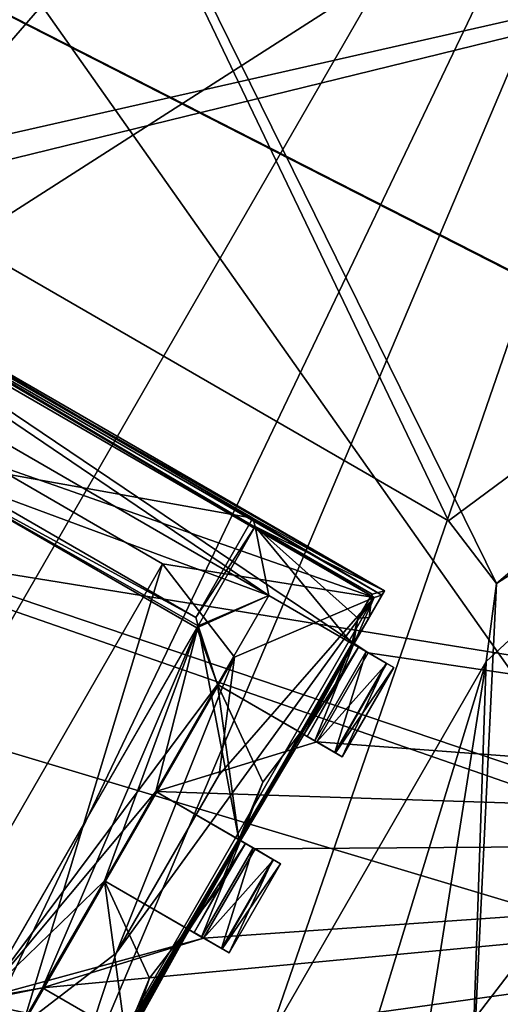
# Model space of a CAD drawing. Header units: millimetres. Extents: x -78 to 78, y -78 to 78.
# Tile 421 of 449: x 33.35 to 35.69, y 55.83 to 60.61. Entities that reach past the tile are written whole.
import ezdxf

# ---------------------------------------------------------------- set-up
doc = ezdxf.new("R2010")
doc.units = ezdxf.units.MM
doc.header["$LTSCALE"] = 41.718519
for name, color, linetype in [('10', 7, 'CONTINUOUS'), ('1145', 7, 'CONTINUOUS'), ('1210', 7, 'CONTINUOUS'), ('1265', 7, 'CONTINUOUS'), ('1284', 7, 'CONTINUOUS'), ('1318', 7, 'CONTINUOUS'), ('1341', 7, 'CONTINUOUS'), ('1362', 7, 'CONTINUOUS'), ('1403', 7, 'CONTINUOUS'), ('1533', 7, 'CONTINUOUS'), ('1745', 7, 'CONTINUOUS'), ('1769', 7, 'CONTINUOUS'), ('2677', 7, 'CONTINUOUS'), ('2680', 7, 'CONTINUOUS'), ('2684', 7, 'CONTINUOUS'), ('2688', 7, 'CONTINUOUS'), ('2689', 7, 'CONTINUOUS'), ('2690', 7, 'CONTINUOUS'), ('2695', 7, 'CONTINUOUS'), ('2696', 7, 'CONTINUOUS'), ('2704', 7, 'CONTINUOUS'), ('2705', 7, 'CONTINUOUS'), ('2706', 7, 'CONTINUOUS'), ('2714', 7, 'CONTINUOUS'), ('2720', 7, 'CONTINUOUS'), ('2722', 7, 'CONTINUOUS'), ('2724', 7, 'CONTINUOUS'), ('2728', 7, 'CONTINUOUS'), ('2729', 7, 'CONTINUOUS'), ('2732', 7, 'CONTINUOUS'), ('2733', 7, 'CONTINUOUS'), ('2736', 7, 'CONTINUOUS'), ('2738', 7, 'CONTINUOUS'), ('2739', 7, 'CONTINUOUS'), ('2740', 7, 'CONTINUOUS'), ('2742', 7, 'CONTINUOUS'), ('2743', 7, 'CONTINUOUS'), ('2744', 7, 'CONTINUOUS'), ('2751', 7, 'CONTINUOUS'), ('2752', 7, 'CONTINUOUS'), ('2753', 7, 'CONTINUOUS'), ('2755', 7, 'CONTINUOUS'), ('2756', 7, 'CONTINUOUS'), ('2757', 7, 'CONTINUOUS'), ('2766', 7, 'CONTINUOUS'), ('2767', 7, 'CONTINUOUS'), ('2769', 7, 'CONTINUOUS'), ('2781', 7, 'CONTINUOUS'), ('2782', 7, 'CONTINUOUS'), ('2783', 7, 'CONTINUOUS'), ('2799', 7, 'CONTINUOUS'), ('2800', 7, 'CONTINUOUS'), ('2801', 7, 'CONTINUOUS'), ('6', 7, 'CONTINUOUS')]:
    doc.layers.add(name, color=color, linetype=linetype)

msp = doc.modelspace()

# ---------------------------------------------------------------- linework, layer by layer
at = {"layer": '10', "linetype": 'CONTINUOUS'}
for points in [[(26.9055, 63.1123, -2), (42.9717, 62.988, -2), (26.0369, 60.2711, -2), (26.9055, 63.1123, -2)], [(42.9717, 62.988, -2), (58.04, 49.4512, -2), (26.0369, 60.2711, -2), (42.9717, 62.988, -2)], [(25.319, 59.4449, -2), (26.0369, 60.2711, -2), (47.73, 52.73, -2), (25.319, 59.4449, -2)], [(26.0369, 60.2711, -2), (58.04, 49.4512, -2), (47.73, 52.73, -2), (26.0369, 60.2711, -2)], [(18.054, 59.0518, -2), (25.319, 59.4449, -2), (47.73, 52.73, -2), (18.054, 59.0518, -2)], [(24.5881, 57.0541, -2), (18.054, 59.0518, -2), (47.73, 52.73, -2), (24.5881, 57.0541, -2)], [(24.2957, 56.0978, -2), (24.5881, 57.0541, -2), (47.73, 52.73, -2), (24.2957, 56.0978, -2)], [(24.7212, 55.9677, -2), (24.2957, 56.0978, -2), (47.73, 52.73, -2), (24.7212, 55.9677, -2)], [(23.8526, 53.1265, -2), (24.7212, 55.9677, -2), (47.73, 52.73, -2), (23.8526, 53.1265, -2)]]:
    msp.add_3dface(points, dxfattribs=at)
at = {"layer": '1145', "color": 7, "linetype": 'CONTINUOUS'}
for points in [[(40.0294, 61.5807, 23.2), (35.2882, 55.4019, 23.2), (35.5135, 55.229, 23.2412), (40.0294, 61.5807, 23.2)], [(40.2799, 61.4399, 23.2413), (40.0294, 61.5807, 23.2), (35.5135, 55.229, 23.2412), (40.2799, 61.4399, 23.2413)], [(35.7203, 55.0703, 23.3613), (40.2799, 61.4399, 23.2413), (35.5135, 55.229, 23.2412), (35.7203, 55.0703, 23.3613)]]:
    msp.add_3dface(points, dxfattribs=at)
at = {"layer": '1210', "color": 7, "linetype": 'CONTINUOUS'}
for points in [[(40.0294, 61.5807, 23.2), (33.3158, 65.4568, 23.2), (32.285, 59.8263, 23.2), (40.0294, 61.5807, 23.2)], [(40.0294, 61.5807, 23.2), (32.285, 59.8263, 23.2), (32.6644, 59.7763, 23.2), (40.0294, 61.5807, 23.2)], [(40.0294, 61.5807, 23.2), (32.6644, 59.7763, 23.2), (35.4356, 58.1763, 23.2), (40.0294, 61.5807, 23.2)], [(40.0294, 61.5807, 23.2), (35.6187, 57.4933, 23.2), (35.2882, 55.4019, 23.2), (40.0294, 61.5807, 23.2)], [(40.0294, 61.5807, 23.2), (35.4356, 58.1763, 23.2), (35.6686, 57.8727, 23.2), (40.0294, 61.5807, 23.2)], [(35.6187, 57.4933, 23.2), (40.0294, 61.5807, 23.2), (35.6686, 57.8727, 23.2), (35.6187, 57.4933, 23.2)], [(35.6187, 57.4933, 23.2), (34.0187, 54.722, 23.2), (35.2882, 55.4019, 23.2), (35.6187, 57.4933, 23.2)], [(33.5521, 54.3273, 23.2), (33.3356, 54.539, 23.2), (30.2727, 56.2206, 23.2), (33.5521, 54.3273, 23.2)], [(31.5579, 54.6599, 23.2), (33.5521, 54.3273, 23.2), (30.2727, 56.2206, 23.2), (31.5579, 54.6599, 23.2)]]:
    msp.add_3dface(points, dxfattribs=at)
at = {"layer": '1265', "color": 7, "linetype": 'CONTINUOUS'}
msp.add_3dface([(39.4445, 60.2966, 22.2), (39.8345, 51.9134, 23.6504), (35.5403, 55.2085, 22.2), (39.4445, 60.2966, 22.2)], dxfattribs=at)
at = {"layer": '1284', "color": 7, "linetype": 'CONTINUOUS'}
for points in [[(32.4961, 64.3082, 22.2), (36.0262, 62.3992, 22.2), (39.4445, 60.2966, 22.2), (32.4961, 64.3082, 22.2)], [(32.4961, 64.3082, 22.2), (39.4445, 60.2966, 22.2), (35.6686, 57.8727, 22.2), (32.4961, 64.3082, 22.2)], [(32.6644, 59.7763, 22.2), (32.4961, 64.3082, 22.2), (35.4356, 58.1763, 22.2), (32.6644, 59.7763, 22.2)], [(35.4356, 58.1763, 22.2), (32.4961, 64.3082, 22.2), (35.6686, 57.8727, 22.2), (35.4356, 58.1763, 22.2)], [(39.4445, 60.2966, 22.2), (35.5403, 55.2085, 22.2), (35.6686, 57.8727, 22.2), (39.4445, 60.2966, 22.2)], [(35.6686, 57.8727, 22.2), (35.5403, 55.2085, 22.2), (35.6187, 57.4933, 22.2), (35.6686, 57.8727, 22.2)], [(34.6829, 54.4339, 22.2), (34.0187, 54.722, 22.2), (35.6187, 57.4933, 22.2), (34.6829, 54.4339, 22.2)], [(35.5403, 55.2085, 22.2), (34.6829, 54.4339, 22.2), (35.6187, 57.4933, 22.2), (35.5403, 55.2085, 22.2)], [(33.6129, 54.0155, 22.2), (29.9723, 56.1174, 22.2), (30.5644, 56.139, 22.2), (33.6129, 54.0155, 22.2)], [(33.3356, 54.539, 22.2), (33.6129, 54.0155, 22.2), (30.5644, 56.139, 22.2), (33.3356, 54.539, 22.2)], [(33.6129, 54.0155, 22.2), (32.47, 54.0002, 22.2), (29.9723, 56.1174, 22.2), (33.6129, 54.0155, 22.2)]]:
    msp.add_3dface(points, dxfattribs=at)
at = {"layer": '1318', "color": 7, "linetype": 'CONTINUOUS'}
for points in [[(35.6187, 57.4933, 22.2), (34.0187, 54.722, 22.2), (35.6187, 57.4933, 23.2), (35.6187, 57.4933, 22.2)], [(34.0187, 54.722, 22.2), (34.0187, 54.722, 23.2), (35.6187, 57.4933, 23.2), (34.0187, 54.722, 22.2)]]:
    msp.add_3dface(points, dxfattribs=at)
at = {"layer": '1341', "color": 7, "linetype": 'CONTINUOUS'}
for points in [[(35.4356, 58.1763, 22.2), (35.6686, 57.8727, 22.2), (35.4356, 58.1763, 23.2), (35.4356, 58.1763, 22.2)], [(35.4356, 58.1763, 23.2), (35.6686, 57.8727, 22.2), (35.6686, 57.8727, 23.2), (35.4356, 58.1763, 23.2)], [(35.6686, 57.8727, 22.2), (35.6187, 57.4933, 22.2), (35.6686, 57.8727, 23.2), (35.6686, 57.8727, 22.2)], [(35.6187, 57.4933, 22.2), (35.6187, 57.4933, 23.2), (35.6686, 57.8727, 23.2), (35.6187, 57.4933, 22.2)]]:
    msp.add_3dface(points, dxfattribs=at)
at = {"layer": '1362', "color": 7, "linetype": 'CONTINUOUS'}
for points in [[(32.6644, 59.7763, 22.2), (35.4356, 58.1763, 22.2), (32.6644, 59.7763, 23.2), (32.6644, 59.7763, 22.2)], [(32.6644, 59.7763, 23.2), (35.4356, 58.1763, 22.2), (35.4356, 58.1763, 23.2), (32.6644, 59.7763, 23.2)]]:
    msp.add_3dface(points, dxfattribs=at)
at = {"layer": '1403', "color": 7, "linetype": 'CONTINUOUS'}
msp.add_3dface([(22.316, 68.6929, 17.2), (42.4509, 58.4347, 17.2), (38.7757, 60.8531, 19.2), (22.316, 68.6929, 17.2)], dxfattribs=at)
at = {"layer": '1533', "color": 7, "linetype": 'CONTINUOUS'}
msp.add_3dface([(22.316, 68.6929, 17.2), (39.2277, 63.9232, 17.2), (42.4509, 58.4347, 17.2), (22.316, 68.6929, 17.2)], dxfattribs=at)
at = {"layer": '1745', "linetype": 'CONTINUOUS'}
for points in [[(38.1672, 66.1075, 28.7), (15.8595, 74.6681, 28.7), (24.936, 50.8549, 28.7), (38.1672, 66.1075, 28.7)], [(25.8862, 44.8362, 28.7), (38.1672, 66.1075, 28.7), (24.936, 50.8549, 28.7), (25.8862, 44.8362, 28.7)], [(27.8378, 44.5353, 28.7), (38.1672, 66.1075, 28.7), (25.8862, 44.8362, 28.7), (27.8378, 44.5353, 28.7)], [(29.4813, 45.6296, 28.7), (38.1672, 66.1075, 28.7), (27.8378, 44.5353, 28.7), (29.4813, 45.6296, 28.7)], [(31.5738, 47.0227, 28.7), (38.1672, 66.1075, 28.7), (29.4813, 45.6296, 28.7), (31.5738, 47.0227, 28.7)], [(34.058, 46.6396, 28.7), (38.1672, 66.1075, 28.7), (31.5738, 47.0227, 28.7), (34.058, 46.6396, 28.7)], [(34.2265, 46.5358, 28.7), (38.1672, 66.1075, 28.7), (34.058, 46.6396, 28.7), (34.2265, 46.5358, 28.7)], [(34.3888, 46.4226, 28.7), (38.1672, 66.1075, 28.7), (34.2265, 46.5358, 28.7), (34.3888, 46.4226, 28.7)], [(48.0589, 59.3063, 28.7), (38.1672, 66.1075, 28.7), (34.3888, 46.4226, 28.7), (48.0589, 59.3063, 28.7)], [(42.4108, 39.2292, 28.7), (48.0589, 59.3063, 28.7), (34.3888, 46.4226, 28.7), (42.4108, 39.2292, 28.7)]]:
    msp.add_3dface(points, dxfattribs=at)
at = {"layer": '1769', "linetype": 'CONTINUOUS'}
for points in [[(25.5201, 60.256, 26.2), (28.5654, 67.6081, 26.2), (39.4232, 52.229, 26.2), (25.5201, 60.256, 26.2)], [(28.5654, 67.6081, 26.2), (44.2676, 58.5425, 26.2), (39.4232, 52.229, 26.2), (28.5654, 67.6081, 26.2)], [(44.2676, 58.5425, 26.2), (28.5654, 67.6081, 26.2), (37.3081, 64.6196, 26.2), (44.2676, 58.5425, 26.2)], [(25.5201, 60.256, 26.2), (37.2762, 50.2838, 26.2), (24.9089, 57.424, 26.2), (25.5201, 60.256, 26.2)], [(25.5201, 60.256, 26.2), (39.4232, 52.229, 26.2), (37.2762, 50.2838, 26.2), (25.5201, 60.256, 26.2)], [(37.2762, 50.2838, 26.2), (34.5772, 49.2171, 26.2), (24.9089, 57.424, 26.2), (37.2762, 50.2838, 26.2)], [(34.5772, 49.2171, 26.2), (25.3347, 54.5532, 26.2), (24.9089, 57.424, 26.2), (34.5772, 49.2171, 26.2)]]:
    msp.add_3dface(points, dxfattribs=at)
at = {"layer": '2677', "linetype": 'CONTINUOUS'}
for points in [[(35.0734, 57.8046, 23.47), (33.0163, 58.9923, 23.47), (33.1795, 58.4685, 23.47), (35.0734, 57.8046, 23.47)], [(34.0455, 57.9685, 23.47), (35.0734, 57.8046, 23.47), (33.1795, 58.4685, 23.47), (34.0455, 57.9685, 23.47)], [(34.3945, 57.5149, 23.47), (35.0734, 57.8046, 23.47), (34.0455, 57.9685, 23.47), (34.3945, 57.5149, 23.47)], [(33.4763, 55.0384, 23.47), (35.0734, 57.8046, 23.47), (33.82, 56.0779, 23.47), (33.4763, 55.0384, 23.47)], [(33.82, 56.0779, 23.47), (35.0734, 57.8046, 23.47), (34.32, 56.9439, 23.47), (33.82, 56.0779, 23.47)], [(34.32, 56.9439, 23.47), (35.0734, 57.8046, 23.47), (34.3945, 57.5149, 23.47), (34.32, 56.9439, 23.47)], [(30.9266, 56.5105, 23.47), (33.4763, 55.0384, 23.47), (32.7955, 55.8034, 23.47), (30.9266, 56.5105, 23.47)], [(33.3665, 55.729, 23.47), (33.4763, 55.0384, 23.47), (33.82, 56.0779, 23.47), (33.3665, 55.729, 23.47)]]:
    msp.add_3dface(points, dxfattribs=at)
at = {"layer": '2680', "linetype": 'CONTINUOUS'}
for points in [[(32.5135, 59.3149, 22.67), (33.0188, 59.011, 22.97), (35.0734, 57.8046, 23.47), (32.5135, 59.3149, 22.67)], [(35.1116, 57.8149, 22.6691), (32.5135, 59.3149, 22.67), (35.0734, 57.8046, 23.47), (35.1116, 57.8149, 22.6691)], [(33.0188, 59.011, 22.97), (33.0163, 58.9923, 23.47), (35.0734, 57.8046, 23.47), (33.0188, 59.011, 22.97)]]:
    msp.add_3dface(points, dxfattribs=at)
at = {"layer": '2684', "linetype": 'CONTINUOUS'}
for points in [[(32.5135, 59.3149, 22.67), (35.1116, 57.8149, 22.6691), (32.526, 59.3365, 22.47), (32.5135, 59.3149, 22.67)], [(32.526, 59.3365, 22.47), (35.1116, 57.8149, 22.6691), (35.1241, 57.8365, 22.47), (32.526, 59.3365, 22.47)]]:
    msp.add_3dface(points, dxfattribs=at)
at = {"layer": '2688', "linetype": 'CONTINUOUS'}
for points in [[(32.526, 59.3365, 22.47), (35.1241, 57.8365, 22.47), (33.1509, 58.9595, 22.27), (32.526, 59.3365, 22.47)], [(33.1509, 58.9595, 22.27), (35.1241, 57.8365, 22.47), (34.4851, 58.1893, 22.27), (33.1509, 58.9595, 22.27)], [(35.1241, 57.8365, 22.47), (34.496, 58.1487, 21.845), (34.4851, 58.1893, 22.27), (35.1241, 57.8365, 22.47)], [(35.1241, 57.8365, 22.47), (35.0644, 57.8205, 21.845), (34.496, 58.1487, 21.845), (35.1241, 57.8365, 22.47)]]:
    msp.add_3dface(points, dxfattribs=at)
at = {"layer": '2689', "linetype": 'CONTINUOUS'}
for points in [[(32.7955, 55.8034, 23.47), (34.0455, 57.9685, 23.47), (33.1795, 58.4685, 23.47), (32.7955, 55.8034, 23.47)], [(32.7955, 55.8034, 23.47), (33.3665, 55.729, 23.47), (34.0455, 57.9685, 23.47), (32.7955, 55.8034, 23.47)], [(33.3665, 55.729, 23.47), (34.3945, 57.5149, 23.47), (34.0455, 57.9685, 23.47), (33.3665, 55.729, 23.47)], [(33.3665, 55.729, 23.47), (33.82, 56.0779, 23.47), (34.3945, 57.5149, 23.47), (33.3665, 55.729, 23.47)], [(33.82, 56.0779, 23.47), (34.32, 56.9439, 23.47), (34.3945, 57.5149, 23.47), (33.82, 56.0779, 23.47)]]:
    msp.add_3dface(points, dxfattribs=at)
at = {"layer": '2690', "linetype": 'CONTINUOUS'}
for points in [[(30.9266, 56.5105, 23.47), (30.8885, 56.5003, 22.67), (33.4866, 55.0002, 22.6691), (30.9266, 56.5105, 23.47)], [(30.9266, 56.5105, 23.47), (33.4866, 55.0002, 22.6691), (33.4763, 55.0384, 23.47), (30.9266, 56.5105, 23.47)]]:
    msp.add_3dface(points, dxfattribs=at)
at = {"layer": '2695', "linetype": 'CONTINUOUS'}
for points in [[(34.5627, 57.8142, 21.845), (34.2178, 57.6669, 21.845), (34.496, 58.1487, 21.845), (34.5627, 57.8142, 21.845)], [(35.0644, 57.8205, 21.845), (34.9949, 57.7045, 21.845), (34.496, 58.1487, 21.845), (35.0644, 57.8205, 21.845)], [(34.9949, 57.7045, 21.845), (34.9662, 57.5812, 21.845), (34.496, 58.1487, 21.845), (34.9949, 57.7045, 21.845)], [(34.9662, 57.5812, 21.845), (34.5627, 57.8142, 21.845), (34.496, 58.1487, 21.845), (34.9662, 57.5812, 21.845)], [(34.3127, 57.3812, 21.845), (34.2178, 57.6669, 21.845), (34.5627, 57.8142, 21.845), (34.3127, 57.3812, 21.845)], [(33.1678, 55.8483, 21.845), (34.2178, 57.6669, 21.845), (33.4627, 55.909, 21.845), (33.1678, 55.8483, 21.845)], [(33.4627, 55.909, 21.845), (34.2178, 57.6669, 21.845), (33.7627, 56.4286, 21.845), (33.4627, 55.909, 21.845)], [(33.7627, 56.4286, 21.845), (34.2178, 57.6669, 21.845), (34.0127, 56.8616, 21.845), (33.7627, 56.4286, 21.845)], [(34.2178, 57.6669, 21.845), (34.4162, 56.6286, 21.845), (34.0127, 56.8616, 21.845), (34.2178, 57.6669, 21.845)], [(34.4162, 56.6286, 21.845), (34.2178, 57.6669, 21.845), (34.3127, 57.3812, 21.845), (34.4162, 56.6286, 21.845)], [(34.716, 57.1483, 21.845), (34.5325, 56.9079, 21.845), (34.3127, 57.3812, 21.845), (34.716, 57.1483, 21.845)], [(34.5325, 56.9079, 21.845), (34.4162, 56.6286, 21.845), (34.3127, 57.3812, 21.845), (34.5325, 56.9079, 21.845)], [(33.8662, 55.676, 21.845), (33.4627, 55.909, 21.845), (33.7627, 56.4286, 21.845), (33.8662, 55.676, 21.845)], [(34.166, 56.1957, 21.845), (33.9825, 55.9553, 21.845), (33.7627, 56.4286, 21.845), (34.166, 56.1957, 21.845)], [(33.9825, 55.9553, 21.845), (33.8662, 55.676, 21.845), (33.7627, 56.4286, 21.845), (33.9825, 55.9553, 21.845)], [(33.1678, 55.8483, 21.845), (33.4627, 55.909, 21.845), (33.2127, 55.4759, 21.845), (33.1678, 55.8483, 21.845)]]:
    msp.add_3dface(points, dxfattribs=at)
at = {"layer": '2696', "linetype": 'CONTINUOUS'}
for points in [[(35.1116, 57.8149, 22.6691), (35.0734, 57.8046, 23.47), (34.9741, 57.5767, 22.6698), (35.1116, 57.8149, 22.6691)], [(35.0734, 57.8046, 23.47), (33.4763, 55.0384, 23.47), (34.9741, 57.5767, 22.6698), (35.0734, 57.8046, 23.47)], [(34.9741, 57.5767, 22.6698), (33.4763, 55.0384, 23.47), (34.7241, 57.1437, 22.6698), (34.9741, 57.5767, 22.6698)], [(34.7241, 57.1437, 22.6698), (33.4763, 55.0384, 23.47), (34.4241, 56.6241, 22.6698), (34.7241, 57.1437, 22.6698)], [(34.4241, 56.6241, 22.6698), (33.4763, 55.0384, 23.47), (34.1741, 56.1911, 22.6698), (34.4241, 56.6241, 22.6698)], [(34.1741, 56.1911, 22.6698), (33.4763, 55.0384, 23.47), (33.8741, 55.6715, 22.6698), (34.1741, 56.1911, 22.6698)]]:
    msp.add_3dface(points, dxfattribs=at)
at = {"layer": '2704', "linetype": 'CONTINUOUS'}
for points in [[(41.1445, 56.6312, 21.67), (21.6494, 66.5675, 21.67), (35.045, 57.5358, 21.67), (41.1445, 56.6312, 21.67)], [(21.6494, 66.5675, 21.67), (32.7873, 58.8392, 21.67), (34.5627, 57.8142, 21.67), (21.6494, 66.5675, 21.67)], [(35.045, 57.5358, 21.67), (21.6494, 66.5675, 21.67), (34.5627, 57.8142, 21.67), (35.045, 57.5358, 21.67)], [(32.7873, 58.8392, 21.67), (32.8261, 58.4563, 21.67), (34.5627, 57.8142, 21.67), (32.7873, 58.8392, 21.67)], [(32.8261, 58.4563, 21.67), (34.2117, 57.6563, 21.67), (34.5627, 57.8142, 21.67), (32.8261, 58.4563, 21.67)], [(34.5627, 57.8142, 21.67), (34.2117, 57.6563, 21.67), (34.3127, 57.3812, 21.67), (34.5627, 57.8142, 21.67)], [(34.2117, 57.6563, 21.67), (33.174, 55.8588, 21.67), (34.3127, 57.3812, 21.67), (34.2117, 57.6563, 21.67)], [(41.1445, 56.6312, 21.67), (35.045, 57.5358, 21.67), (34.795, 57.1028, 21.67), (41.1445, 56.6312, 21.67)], [(33.174, 55.8588, 21.67), (34.0127, 56.8616, 21.67), (34.3127, 57.3812, 21.67), (33.174, 55.8588, 21.67)], [(34.3127, 57.3812, 21.67), (34.0127, 56.8616, 21.67), (34.795, 57.1028, 21.67), (34.3127, 57.3812, 21.67)], [(34.0127, 56.8616, 21.67), (41.1445, 56.6312, 21.67), (34.795, 57.1028, 21.67), (34.0127, 56.8616, 21.67)], [(33.174, 55.8588, 21.67), (33.7627, 56.4286, 21.67), (34.0127, 56.8616, 21.67), (33.174, 55.8588, 21.67)], [(34.495, 56.5831, 21.67), (41.1445, 56.6312, 21.67), (34.0127, 56.8616, 21.67), (34.495, 56.5831, 21.67)], [(46.5051, 48.7421, 21.67), (41.1445, 56.6312, 21.67), (31.2276, 54.1388, 21.67), (46.5051, 48.7421, 21.67)], [(41.1445, 56.6312, 21.67), (33.695, 55.1975, 21.67), (31.2276, 54.1388, 21.67), (41.1445, 56.6312, 21.67)], [(33.945, 55.6305, 21.67), (41.1445, 56.6312, 21.67), (33.4627, 55.909, 21.67), (33.945, 55.6305, 21.67)], [(33.4627, 55.909, 21.67), (41.1445, 56.6312, 21.67), (34.245, 56.1501, 21.67), (33.4627, 55.909, 21.67)], [(41.1445, 56.6312, 21.67), (33.945, 55.6305, 21.67), (33.695, 55.1975, 21.67), (41.1445, 56.6312, 21.67)], [(34.245, 56.1501, 21.67), (41.1445, 56.6312, 21.67), (34.495, 56.5831, 21.67), (34.245, 56.1501, 21.67)], [(33.7627, 56.4286, 21.67), (33.174, 55.8588, 21.67), (34.245, 56.1501, 21.67), (33.7627, 56.4286, 21.67)], [(33.174, 55.8588, 21.67), (33.4627, 55.909, 21.67), (34.245, 56.1501, 21.67), (33.174, 55.8588, 21.67)], [(33.4627, 55.909, 21.67), (33.174, 55.8588, 21.67), (33.2127, 55.4759, 21.67), (33.4627, 55.909, 21.67)]]:
    msp.add_3dface(points, dxfattribs=at)
at = {"layer": '2705', "linetype": 'CONTINUOUS'}
for points in [[(33.945, 55.6305, 21.67), (33.4627, 55.909, 21.67), (33.4627, 55.909, 21.845), (33.945, 55.6305, 21.67)], [(34.0353, 55.5784, 21.7623), (33.945, 55.6305, 21.67), (33.4627, 55.909, 21.845), (34.0353, 55.5784, 21.7623)], [(33.8662, 55.676, 21.845), (34.0353, 55.5784, 21.7623), (33.4627, 55.909, 21.845), (33.8662, 55.676, 21.845)]]:
    msp.add_3dface(points, dxfattribs=at)
at = {"layer": '2706', "linetype": 'CONTINUOUS'}
for points in [[(35.1116, 57.8149, 22.6691), (34.9741, 57.5767, 22.6698), (35.1241, 57.8365, 22.47), (35.1116, 57.8149, 22.6691)], [(35.1241, 57.8365, 22.47), (34.9741, 57.5767, 22.6698), (35.0491, 57.7066, 22.4597), (35.1241, 57.8365, 22.47)], [(34.9741, 57.5767, 22.6698), (34.9741, 57.5767, 22.4493), (35.0491, 57.7066, 22.4597), (34.9741, 57.5767, 22.6698)]]:
    msp.add_3dface(points, dxfattribs=at)
at = {"layer": '2714', "linetype": 'CONTINUOUS'}
for points in [[(35.045, 57.5358, 21.67), (34.5627, 57.8142, 21.67), (34.5627, 57.8142, 21.845), (35.045, 57.5358, 21.67)], [(35.045, 57.5358, 21.67), (34.5627, 57.8142, 21.845), (35.1353, 57.4836, 21.7623), (35.045, 57.5358, 21.67)], [(34.5627, 57.8142, 21.845), (34.9662, 57.5812, 21.845), (35.1353, 57.4836, 21.7623), (34.5627, 57.8142, 21.845)], [(34.9662, 57.5812, 21.845), (35.1689, 57.4642, 21.896), (35.1353, 57.4836, 21.7623), (34.9662, 57.5812, 21.845)], [(35.1689, 57.4642, 21.896), (34.9662, 57.5812, 21.845), (34.9984, 57.5627, 22.1542), (35.1689, 57.4642, 21.896)], [(34.9741, 57.5767, 22.4493), (34.9741, 57.5767, 22.6698), (35.1323, 57.4853, 22.5598), (34.9741, 57.5767, 22.4493)], [(35.1323, 57.4853, 22.5598), (34.9741, 57.5767, 22.6698), (35.0353, 57.5414, 22.652), (35.1323, 57.4853, 22.5598)], [(35.1689, 57.4642, 22.421), (34.9741, 57.5767, 22.4493), (35.1323, 57.4853, 22.5598), (35.1689, 57.4642, 22.421)], [(34.9741, 57.5767, 22.4493), (35.1689, 57.4642, 22.421), (34.9984, 57.5627, 22.1542), (34.9741, 57.5767, 22.4493)], [(35.1689, 57.4642, 22.421), (35.1689, 57.4642, 21.896), (34.9984, 57.5627, 22.1542), (35.1689, 57.4642, 22.421)]]:
    msp.add_3dface(points, dxfattribs=at)
at = {"layer": '2720', "linetype": 'CONTINUOUS'}
for points in [[(21.6343, 66.5724, 20.074), (41.111, 56.6556, 20.074), (10.8681, 61.5473, 20.074), (21.6343, 66.5724, 20.074)], [(10.8681, 61.5473, 20.074), (41.111, 56.6556, 20.074), (31.2617, 54.1192, 20.074), (10.8681, 61.5473, 20.074)], [(41.111, 56.6556, 20.074), (56.5926, 41.1966, 20.074), (31.2617, 54.1192, 20.074), (41.111, 56.6556, 20.074)]]:
    msp.add_3dface(points, dxfattribs=at)
at = {"layer": '2722', "linetype": 'CONTINUOUS'}
for points in [[(34.795, 57.1028, 21.67), (35.045, 57.5358, 21.67), (35.1353, 57.4836, 21.7623), (34.795, 57.1028, 21.67)], [(34.8853, 57.0506, 21.7623), (34.795, 57.1028, 21.67), (35.1353, 57.4836, 21.7623), (34.8853, 57.0506, 21.7623)], [(35.1689, 57.4642, 21.896), (34.8853, 57.0506, 21.7623), (35.1353, 57.4836, 21.7623), (35.1689, 57.4642, 21.896)], [(34.9189, 57.0312, 21.896), (34.8853, 57.0506, 21.7623), (35.1689, 57.4642, 21.896), (34.9189, 57.0312, 21.896)]]:
    msp.add_3dface(points, dxfattribs=at)
at = {"layer": '2724', "linetype": 'CONTINUOUS'}
for points in [[(30.8885, 56.5003, 22.67), (30.876, 56.4786, 22.47), (33.4741, 54.9786, 22.47), (30.8885, 56.5003, 22.67)], [(33.4866, 55.0002, 22.6691), (30.8885, 56.5003, 22.67), (33.4741, 54.9786, 22.47), (33.4866, 55.0002, 22.6691)]]:
    msp.add_3dface(points, dxfattribs=at)
at = {"layer": '2728', "linetype": 'CONTINUOUS'}
for points in [[(21.6343, 66.5724, 20.074), (21.6494, 66.5675, 21.67), (41.111, 56.6556, 20.074), (21.6343, 66.5724, 20.074)], [(21.6494, 66.5675, 21.67), (41.1445, 56.6312, 21.67), (41.111, 56.6556, 20.074), (21.6494, 66.5675, 21.67)]]:
    msp.add_3dface(points, dxfattribs=at)
at = {"layer": '2729', "linetype": 'CONTINUOUS'}
for points in [[(34.496, 58.1487, 21.845), (34.207, 57.7075, 22.27), (34.4851, 58.1893, 22.27), (34.496, 58.1487, 21.845)], [(34.2178, 57.6669, 21.845), (34.207, 57.7075, 22.27), (34.496, 58.1487, 21.845), (34.2178, 57.6669, 21.845)]]:
    msp.add_3dface(points, dxfattribs=at)
at = {"layer": '2732', "linetype": 'CONTINUOUS'}
for points in [[(34.7241, 57.1437, 22.6698), (34.7853, 57.1084, 22.652), (34.9741, 57.5767, 22.6698), (34.7241, 57.1437, 22.6698)], [(34.7853, 57.1084, 22.652), (35.0353, 57.5414, 22.652), (34.9741, 57.5767, 22.6698), (34.7853, 57.1084, 22.652)]]:
    msp.add_3dface(points, dxfattribs=at)
at = {"layer": '2733', "linetype": 'CONTINUOUS'}
for points in [[(34.3127, 57.3812, 21.67), (34.795, 57.1028, 21.67), (34.8853, 57.0506, 21.7623), (34.3127, 57.3812, 21.67)], [(34.3127, 57.3812, 21.845), (34.3127, 57.3812, 21.67), (34.8853, 57.0506, 21.7623), (34.3127, 57.3812, 21.845)], [(34.716, 57.1483, 21.845), (34.3127, 57.3812, 21.845), (34.8853, 57.0506, 21.7623), (34.716, 57.1483, 21.845)], [(34.7484, 57.1297, 22.1557), (34.716, 57.1483, 21.845), (34.9189, 57.0312, 21.896), (34.7484, 57.1297, 22.1557)], [(34.9189, 57.0312, 21.896), (34.716, 57.1483, 21.845), (34.8853, 57.0506, 21.7623), (34.9189, 57.0312, 21.896)], [(34.7241, 57.1437, 22.6698), (34.7326, 57.1387, 22.4493), (34.7853, 57.1084, 22.652), (34.7241, 57.1437, 22.6698)], [(34.7326, 57.1387, 22.4493), (34.7484, 57.1297, 22.1557), (34.9189, 57.0312, 22.421), (34.7326, 57.1387, 22.4493)], [(34.7853, 57.1084, 22.652), (34.7326, 57.1387, 22.4493), (34.8824, 57.0523, 22.5598), (34.7853, 57.1084, 22.652)], [(34.8824, 57.0523, 22.5598), (34.7326, 57.1387, 22.4493), (34.9189, 57.0312, 22.421), (34.8824, 57.0523, 22.5598)], [(34.9189, 57.0312, 22.421), (34.7484, 57.1297, 22.1557), (34.9189, 57.0312, 21.896), (34.9189, 57.0312, 22.421)]]:
    msp.add_3dface(points, dxfattribs=at)
at = {"layer": '2736', "linetype": 'CONTINUOUS'}
msp.add_3dface([(33.4741, 54.9786, 22.47), (30.876, 56.4786, 22.47), (32.8491, 55.3556, 22.27), (33.4741, 54.9786, 22.47)], dxfattribs=at)
at = {"layer": '2738', "linetype": 'CONTINUOUS'}
for points in [[(33.4627, 55.909, 21.67), (33.2127, 55.4759, 21.67), (33.4627, 55.909, 21.845), (33.4627, 55.909, 21.67)], [(33.4627, 55.909, 21.845), (33.2127, 55.4759, 21.67), (33.2127, 55.4759, 21.845), (33.4627, 55.909, 21.845)]]:
    msp.add_3dface(points, dxfattribs=at)
at = {"layer": '2739', "linetype": 'CONTINUOUS'}
for points in [[(32.8728, 58.4778, 22.27), (33.1509, 58.9595, 22.27), (34.4851, 58.1893, 22.27), (32.8728, 58.4778, 22.27)], [(34.207, 57.7075, 22.27), (32.8728, 58.4778, 22.27), (34.4851, 58.1893, 22.27), (34.207, 57.7075, 22.27)]]:
    msp.add_3dface(points, dxfattribs=at)
at = {"layer": '2740', "linetype": 'CONTINUOUS'}
for points in [[(34.1741, 56.1911, 22.6698), (33.8741, 55.6715, 22.6698), (34.1741, 56.1911, 22.4493), (34.1741, 56.1911, 22.6698)], [(33.8741, 55.6715, 22.6698), (33.8826, 55.6665, 22.4493), (34.1741, 56.1911, 22.4493), (33.8741, 55.6715, 22.6698)]]:
    msp.add_3dface(points, dxfattribs=at)
at = {"layer": '2742', "linetype": 'CONTINUOUS'}
for points in [[(34.7241, 57.1437, 22.6698), (34.4241, 56.6241, 22.6698), (34.7326, 57.1387, 22.4493), (34.7241, 57.1437, 22.6698)], [(34.4241, 56.6241, 22.6698), (34.4241, 56.6241, 22.4493), (34.7326, 57.1387, 22.4493), (34.4241, 56.6241, 22.6698)]]:
    msp.add_3dface(points, dxfattribs=at)
at = {"layer": '2743', "linetype": 'CONTINUOUS'}
for points in [[(34.7853, 57.1084, 22.652), (34.8824, 57.0523, 22.5598), (35.0353, 57.5414, 22.652), (34.7853, 57.1084, 22.652)], [(34.8824, 57.0523, 22.5598), (35.1323, 57.4853, 22.5598), (35.0353, 57.5414, 22.652), (34.8824, 57.0523, 22.5598)], [(34.8824, 57.0523, 22.5598), (34.9189, 57.0312, 22.421), (35.1323, 57.4853, 22.5598), (34.8824, 57.0523, 22.5598)], [(34.9189, 57.0312, 22.421), (35.1689, 57.4642, 22.421), (35.1323, 57.4853, 22.5598), (34.9189, 57.0312, 22.421)]]:
    msp.add_3dface(points, dxfattribs=at)
at = {"layer": '2744', "linetype": 'CONTINUOUS'}
for points in [[(34.5627, 57.8142, 21.67), (34.3127, 57.3812, 21.67), (34.5627, 57.8142, 21.845), (34.5627, 57.8142, 21.67)], [(34.3127, 57.3812, 21.67), (34.3127, 57.3812, 21.845), (34.5627, 57.8142, 21.845), (34.3127, 57.3812, 21.67)]]:
    msp.add_3dface(points, dxfattribs=at)
at = {"layer": '2751', "linetype": 'CONTINUOUS'}
for points in [[(35.0644, 57.8205, 21.845), (35.0491, 57.7066, 22.4597), (34.9949, 57.7045, 21.845), (35.0644, 57.8205, 21.845)], [(35.1241, 57.8365, 22.47), (35.0491, 57.7066, 22.4597), (35.0644, 57.8205, 21.845), (35.1241, 57.8365, 22.47)], [(34.9949, 57.7045, 21.845), (34.9741, 57.5767, 22.4493), (34.9662, 57.5812, 21.845), (34.9949, 57.7045, 21.845)], [(35.0491, 57.7066, 22.4597), (34.9741, 57.5767, 22.4493), (34.9949, 57.7045, 21.845), (35.0491, 57.7066, 22.4597)], [(34.9662, 57.5812, 21.845), (34.7326, 57.1387, 22.4493), (34.716, 57.1483, 21.845), (34.9662, 57.5812, 21.845)], [(34.9741, 57.5767, 22.4493), (34.7326, 57.1387, 22.4493), (34.9662, 57.5812, 21.845), (34.9741, 57.5767, 22.4493)], [(34.7326, 57.1387, 22.4493), (34.4241, 56.6241, 22.4493), (34.716, 57.1483, 21.845), (34.7326, 57.1387, 22.4493)], [(34.716, 57.1483, 21.845), (34.4241, 56.6241, 22.4493), (34.5325, 56.9079, 21.845), (34.716, 57.1483, 21.845)], [(34.5325, 56.9079, 21.845), (34.4241, 56.6241, 22.4493), (34.4162, 56.6286, 21.845), (34.5325, 56.9079, 21.845)], [(34.4162, 56.6286, 21.845), (34.1741, 56.1911, 22.4493), (34.166, 56.1957, 21.845), (34.4162, 56.6286, 21.845)], [(34.4241, 56.6241, 22.4493), (34.1741, 56.1911, 22.4493), (34.4162, 56.6286, 21.845), (34.4241, 56.6241, 22.4493)], [(34.1741, 56.1911, 22.4493), (33.8826, 55.6665, 22.4493), (34.166, 56.1957, 21.845), (34.1741, 56.1911, 22.4493)], [(34.166, 56.1957, 21.845), (33.8826, 55.6665, 22.4493), (33.9825, 55.9553, 21.845), (34.166, 56.1957, 21.845)], [(33.9825, 55.9553, 21.845), (33.8826, 55.6665, 22.4493), (33.8662, 55.676, 21.845), (33.9825, 55.9553, 21.845)]]:
    msp.add_3dface(points, dxfattribs=at)
at = {"layer": '2752', "linetype": 'CONTINUOUS'}
for points in [[(34.1741, 56.1911, 22.6698), (34.2353, 56.1557, 22.652), (34.4241, 56.6241, 22.6698), (34.1741, 56.1911, 22.6698)], [(34.2353, 56.1557, 22.652), (34.4853, 56.5887, 22.652), (34.4241, 56.6241, 22.6698), (34.2353, 56.1557, 22.652)]]:
    msp.add_3dface(points, dxfattribs=at)
at = {"layer": '2753', "linetype": 'CONTINUOUS'}
for points in [[(33.7627, 56.4286, 21.67), (34.245, 56.1501, 21.67), (34.3353, 56.098, 21.7623), (33.7627, 56.4286, 21.67)], [(33.7627, 56.4286, 21.845), (33.7627, 56.4286, 21.67), (34.3353, 56.098, 21.7623), (33.7627, 56.4286, 21.845)], [(34.166, 56.1957, 21.845), (33.7627, 56.4286, 21.845), (34.3353, 56.098, 21.7623), (34.166, 56.1957, 21.845)], [(34.1984, 56.177, 22.1557), (34.166, 56.1957, 21.845), (34.3689, 56.0786, 21.896), (34.1984, 56.177, 22.1557)], [(34.3689, 56.0786, 21.896), (34.166, 56.1957, 21.845), (34.3353, 56.098, 21.7623), (34.3689, 56.0786, 21.896)], [(34.1741, 56.1911, 22.4493), (34.1984, 56.177, 22.1557), (34.3689, 56.0786, 22.421), (34.1741, 56.1911, 22.4493)], [(34.1741, 56.1911, 22.6698), (34.1741, 56.1911, 22.4493), (34.2353, 56.1557, 22.652), (34.1741, 56.1911, 22.6698)], [(34.2353, 56.1557, 22.652), (34.1741, 56.1911, 22.4493), (34.3324, 56.0997, 22.5598), (34.2353, 56.1557, 22.652)], [(34.3324, 56.0997, 22.5598), (34.1741, 56.1911, 22.4493), (34.3689, 56.0786, 22.421), (34.3324, 56.0997, 22.5598)], [(34.3689, 56.0786, 22.421), (34.1984, 56.177, 22.1557), (34.3689, 56.0786, 21.896), (34.3689, 56.0786, 22.421)]]:
    msp.add_3dface(points, dxfattribs=at)
at = {"layer": '2755', "linetype": 'CONTINUOUS'}
for points in [[(34.1741, 56.1911, 22.4493), (34.4241, 56.6241, 22.4493), (34.4484, 56.61, 22.1542), (34.1741, 56.1911, 22.4493)], [(34.1984, 56.177, 22.1557), (34.1741, 56.1911, 22.4493), (34.4484, 56.61, 22.1542), (34.1984, 56.177, 22.1557)], [(34.1984, 56.177, 22.1557), (34.4484, 56.61, 22.1542), (34.3207, 56.3951, 21.9003), (34.1984, 56.177, 22.1557)], [(34.4484, 56.61, 22.1542), (34.4162, 56.6286, 21.845), (34.3207, 56.3951, 21.9003), (34.4484, 56.61, 22.1542)], [(34.166, 56.1957, 21.845), (34.1984, 56.177, 22.1557), (34.3207, 56.3951, 21.9003), (34.166, 56.1957, 21.845)]]:
    msp.add_3dface(points, dxfattribs=at)
at = {"layer": '2756', "linetype": 'CONTINUOUS'}
for points in [[(34.9189, 57.0312, 22.421), (34.9189, 57.0312, 21.896), (35.1689, 57.4642, 22.421), (34.9189, 57.0312, 22.421)], [(34.9189, 57.0312, 21.896), (35.1689, 57.4642, 21.896), (35.1689, 57.4642, 22.421), (34.9189, 57.0312, 21.896)]]:
    msp.add_3dface(points, dxfattribs=at)
at = {"layer": '2757', "linetype": 'CONTINUOUS'}
for points in [[(34.7326, 57.1387, 22.4493), (34.9741, 57.5767, 22.4493), (34.9984, 57.5627, 22.1542), (34.7326, 57.1387, 22.4493)], [(34.9984, 57.5627, 22.1542), (34.9662, 57.5812, 21.845), (34.8707, 57.3477, 21.9003), (34.9984, 57.5627, 22.1542)], [(34.7484, 57.1297, 22.1557), (34.7326, 57.1387, 22.4493), (34.9984, 57.5627, 22.1542), (34.7484, 57.1297, 22.1557)], [(34.7484, 57.1297, 22.1557), (34.9984, 57.5627, 22.1542), (34.8707, 57.3477, 21.9003), (34.7484, 57.1297, 22.1557)], [(34.716, 57.1483, 21.845), (34.7484, 57.1297, 22.1557), (34.8707, 57.3477, 21.9003), (34.716, 57.1483, 21.845)]]:
    msp.add_3dface(points, dxfattribs=at)
at = {"layer": '2766', "linetype": 'CONTINUOUS'}
for points in [[(34.207, 57.7075, 22.27), (32.8261, 58.4563, 21.67), (32.8728, 58.4778, 22.27), (34.207, 57.7075, 22.27)], [(34.2117, 57.6563, 21.67), (32.8261, 58.4563, 21.67), (34.2178, 57.6669, 21.845), (34.2117, 57.6563, 21.67)], [(34.2178, 57.6669, 21.845), (32.8261, 58.4563, 21.67), (34.207, 57.7075, 22.27), (34.2178, 57.6669, 21.845)]]:
    msp.add_3dface(points, dxfattribs=at)
at = {"layer": '2767', "linetype": 'CONTINUOUS'}
for points in [[(34.0127, 56.8616, 21.67), (33.7627, 56.4286, 21.67), (34.0127, 56.8616, 21.845), (34.0127, 56.8616, 21.67)], [(33.7627, 56.4286, 21.67), (33.7627, 56.4286, 21.845), (34.0127, 56.8616, 21.845), (33.7627, 56.4286, 21.67)]]:
    msp.add_3dface(points, dxfattribs=at)
at = {"layer": '2769', "linetype": 'CONTINUOUS'}
for points in [[(34.495, 56.5831, 21.67), (34.0127, 56.8616, 21.67), (34.0127, 56.8616, 21.845), (34.495, 56.5831, 21.67)], [(34.495, 56.5831, 21.67), (34.0127, 56.8616, 21.845), (34.5853, 56.531, 21.7623), (34.495, 56.5831, 21.67)], [(34.0127, 56.8616, 21.845), (34.4162, 56.6286, 21.845), (34.5853, 56.531, 21.7623), (34.0127, 56.8616, 21.845)], [(34.4162, 56.6286, 21.845), (34.6189, 56.5116, 21.896), (34.5853, 56.531, 21.7623), (34.4162, 56.6286, 21.845)], [(34.6189, 56.5116, 21.896), (34.4162, 56.6286, 21.845), (34.4484, 56.61, 22.1542), (34.6189, 56.5116, 21.896)], [(34.4241, 56.6241, 22.4493), (34.4241, 56.6241, 22.6698), (34.5823, 56.5327, 22.5598), (34.4241, 56.6241, 22.4493)], [(34.5823, 56.5327, 22.5598), (34.4241, 56.6241, 22.6698), (34.4853, 56.5887, 22.652), (34.5823, 56.5327, 22.5598)], [(34.6189, 56.5116, 22.421), (34.4241, 56.6241, 22.4493), (34.5823, 56.5327, 22.5598), (34.6189, 56.5116, 22.421)], [(34.4241, 56.6241, 22.4493), (34.6189, 56.5116, 22.421), (34.4484, 56.61, 22.1542), (34.4241, 56.6241, 22.4493)], [(34.6189, 56.5116, 22.421), (34.6189, 56.5116, 21.896), (34.4484, 56.61, 22.1542), (34.6189, 56.5116, 22.421)]]:
    msp.add_3dface(points, dxfattribs=at)
at = {"layer": '2781', "linetype": 'CONTINUOUS'}
for points in [[(33.1678, 55.8483, 21.845), (34.2117, 57.6563, 21.67), (34.2178, 57.6669, 21.845), (33.1678, 55.8483, 21.845)], [(33.174, 55.8588, 21.67), (34.2117, 57.6563, 21.67), (33.1678, 55.8483, 21.845), (33.174, 55.8588, 21.67)]]:
    msp.add_3dface(points, dxfattribs=at)
at = {"layer": '2782', "linetype": 'CONTINUOUS'}
for points in [[(34.245, 56.1501, 21.67), (34.495, 56.5831, 21.67), (34.5853, 56.531, 21.7623), (34.245, 56.1501, 21.67)], [(34.3353, 56.098, 21.7623), (34.245, 56.1501, 21.67), (34.5853, 56.531, 21.7623), (34.3353, 56.098, 21.7623)], [(34.6189, 56.5116, 21.896), (34.3353, 56.098, 21.7623), (34.5853, 56.531, 21.7623), (34.6189, 56.5116, 21.896)], [(34.3689, 56.0786, 21.896), (34.3353, 56.098, 21.7623), (34.6189, 56.5116, 21.896), (34.3689, 56.0786, 21.896)]]:
    msp.add_3dface(points, dxfattribs=at)
at = {"layer": '2783', "linetype": 'CONTINUOUS'}
msp.add_3dface([(34.4162, 56.6286, 21.845), (34.166, 56.1957, 21.845), (34.3207, 56.3951, 21.9003), (34.4162, 56.6286, 21.845)], dxfattribs=at)
at = {"layer": '2799', "linetype": 'CONTINUOUS'}
msp.add_3dface([(34.9662, 57.5812, 21.845), (34.716, 57.1483, 21.845), (34.8707, 57.3477, 21.9003), (34.9662, 57.5812, 21.845)], dxfattribs=at)
at = {"layer": '2800', "linetype": 'CONTINUOUS'}
for points in [[(34.2353, 56.1557, 22.652), (34.3324, 56.0997, 22.5598), (34.4853, 56.5887, 22.652), (34.2353, 56.1557, 22.652)], [(34.3324, 56.0997, 22.5598), (34.5823, 56.5327, 22.5598), (34.4853, 56.5887, 22.652), (34.3324, 56.0997, 22.5598)], [(34.3324, 56.0997, 22.5598), (34.3689, 56.0786, 22.421), (34.5823, 56.5327, 22.5598), (34.3324, 56.0997, 22.5598)], [(34.3689, 56.0786, 22.421), (34.6189, 56.5116, 22.421), (34.5823, 56.5327, 22.5598), (34.3689, 56.0786, 22.421)]]:
    msp.add_3dface(points, dxfattribs=at)
at = {"layer": '2801', "linetype": 'CONTINUOUS'}
for points in [[(34.3689, 56.0786, 22.421), (34.3689, 56.0786, 21.896), (34.6189, 56.5116, 22.421), (34.3689, 56.0786, 22.421)], [(34.3689, 56.0786, 21.896), (34.6189, 56.5116, 21.896), (34.6189, 56.5116, 22.421), (34.3689, 56.0786, 21.896)]]:
    msp.add_3dface(points, dxfattribs=at)
at = {"layer": '6', "linetype": 'CONTINUOUS'}
for points in [[(24.5881, 57.0541), (23.4619, 53.3708), (40.1574, 64.0534), (24.5881, 57.0541)], [(23.4619, 53.3708), (47.73, 51.48), (40.1574, 64.0534), (23.4619, 53.3708)], [(25.319, 59.4449), (24.5881, 57.0541), (40.1574, 64.0534), (25.319, 59.4449)], [(26.4451, 63.1283), (25.319, 59.4449), (40.1574, 64.0534), (26.4451, 63.1283)]]:
    msp.add_3dface(points, dxfattribs=at)

doc.saveas('drawing.dxf')
